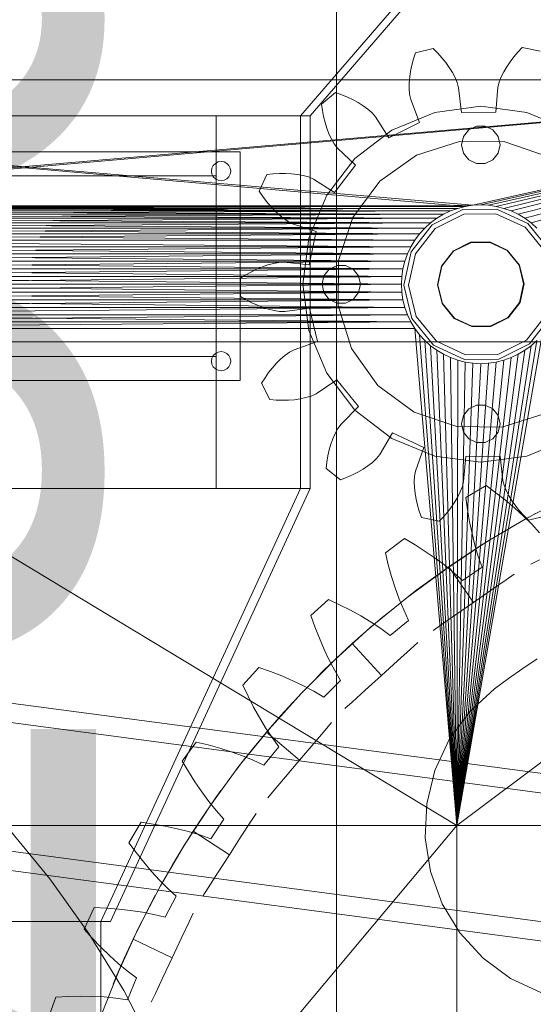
# Model space of a CAD drawing. Header units: millimetres. Extents: x -4738 to 65662, y -68080 to 6847.
# Tile 920 of 1056: x 24848 to 25062, y 1866 to 2275. Entities that reach past the tile are written whole.
import ezdxf

# ---------------------------------------------------------------- set-up
doc = ezdxf.new("R2010")
doc.units = ezdxf.units.MM
doc.layers.add('COTAS_P', color=1, linetype='Continuous', lineweight=0)
doc.layers.add('lateral_briquetadora', color=7, linetype='Continuous', lineweight=0)
doc.dimstyles.new('R19_100', dxfattribs={"dimtxt": 250, "dimasz": 150, "dimexe": 150, "dimexo": 80, "dimgap": 100, "dimtad": 1, "dimtih": 1, "dimtoh": 1, "dimdsep": 46, "dimcen": 0.09, "dimadec": 0, "dimazin": 0, "dimtfac": 1, "dimtdec": 4, "dimtofl": 0, "dimtmove": 0, "dimatfit": 3, "dimfxl": 1, "dimtolj": 1, "dimtzin": 0, "dimarcsym": 0})

# ---------------------------------------------------------------- blocks, each defined once
blk = doc.blocks.new('DIM_R30_6')
at = {"layer": 'COTAS_P'}
for p, q in [((24580.07, 3250), (24980.07, 3250)), ((24980.07, 3250), (24935.07, 3100)), ((24980.07, 0), (24980.07, 3250)), ((24980.07, 3250), (25025.07, 3100)), ((24980.07, 0), (24935.07, 150)), ((24980.07, 0), (25025.07, 150)), ((24580.07, 0), (24980.07, 0))]:
    blk.add_line(p, q, dxfattribs=at)
blk.add_text('3250 P', height=250, rotation=90, dxfattribs=at).set_placement((24880.07, 1625))
blk = doc.blocks.new('DIM_R30_7')
at = {"layer": 'COTAS_P'}
for p, q in [((24250.07, 2141), (24400.07, 2186)), ((26750.07, 2141), (26600.07, 2186)), ((24250.07, 1241), (24250.07, 2141)), ((24250.07, 2141), (26750.07, 2141)), ((24250.07, 2141), (24400.07, 2096)), ((26750.07, 2141), (26600.07, 2096)), ((26750.07, 1241), (26750.07, 2141))]:
    blk.add_line(p, q, dxfattribs=at)
blk.add_text('2500 P', height=250, dxfattribs=at).set_placement((25500.07, 2241))

msp = doc.modelspace()

# ---------------------------------------------------------------- linework, layer by layer
at = {"layer": 'lateral_briquetadora'}
for p, q in [((25047.067, 2330), (24965.067, 2235)), ((24969.067, 2235), (25051.067, 2330)), ((25012.078, 2258.637), (25012.884, 2261.185)), ((25012.884, 2261.185), (25020.286, 2262.974)), ((25020.286, 2262.974), (25022.167, 2261.076)), ((25022.167, 2261.076), (25023.91, 2259.13)), ((25053.807, 2259.513), (25055.499, 2261.503)), ((25055.499, 2261.503), (25057.33, 2263.449)), ((25057.33, 2263.449), (25064.776, 2261.85)), ((25010.902, 2253.61), (25011.417, 2256.11)), ((25011.417, 2256.11), (25012.078, 2258.637)), ((25023.91, 2259.13), (25025.51, 2257.142)), ((25025.51, 2257.142), (25026.958, 2255.114)), ((25050.862, 2255.42), (25052.258, 2257.484)), ((25052.258, 2257.484), (25053.807, 2259.513)), ((25010.54, 2251.144), (25010.902, 2253.61)), ((25026.958, 2255.114), (25028.244, 2253.05)), ((25028.244, 2253.05), (25029.351, 2250.953)), ((25048.576, 2251.199), (25049.629, 2253.324)), ((25049.629, 2253.324), (25050.862, 2255.42)), ((24430.067, 2250), (25036.833, 2197.791)), ((25270.067, 2250), (24430.067, 2250)), ((24430.067, 2250), (25033.63, 2197.316)), ((25270.067, 2250), (24663.302, 2197.791)), ((25270.067, 2250), (24666.505, 2197.316)), ((25010.312, 2246.349), (25010.339, 2248.721)), ((25010.339, 2248.721), (25010.54, 2251.144)), ((25029.351, 2250.953), (25030.249, 2248.823)), ((25030.249, 2248.823), (25030.846, 2246.655)), ((25270.067, 2250), (25036.833, 2197.791)), ((25270.067, 2250), (25040.067, 2197.95)), ((25270.067, 2250), (25043.302, 2197.791)), ((25270.067, 2250), (25046.505, 2197.316)), ((25047.193, 2246.864), (25047.734, 2249.047)), ((25047.734, 2249.047), (25048.576, 2251.199)), ((25270.067, 2250), (25049.647, 2196.529)), ((25270.067, 2250), (25052.696, 2195.438)), ((25270.067, 2250), (25055.624, 2194.054)), ((25270.067, 2250), (25058.401, 2192.389)), ((25270.067, 2250), (25061.002, 2190.46)), ((24973.821, 2239.86), (24979.714, 2244.684)), ((24979.714, 2244.684), (24982.232, 2243.789)), ((24982.232, 2243.789), (24984.647, 2242.793)), ((25010.486, 2244.045), (25010.312, 2246.349)), ((25010.946, 2241.844), (25010.486, 2244.045)), ((25030.846, 2246.655), (25032.006, 2236.372)), ((25046.296, 2236.555), (25047.193, 2246.864)), ((24974.201, 2237.215), (24973.821, 2239.86)), ((24984.647, 2242.793), (24986.951, 2241.695)), ((24986.951, 2241.695), (24989.136, 2240.497)), ((24989.136, 2240.497), (24991.19, 2239.195)), ((24991.19, 2239.195), (24993.098, 2237.786)), ((25014.611, 2232.166), (25010.946, 2241.844)), ((24965.067, 2235), (24735.067, 2235)), ((24770.067, 2235), (24930.067, 2235)), ((24930.067, 2235), (24965.067, 2235)), ((24930.067, 2235), (24930.067, 2080)), ((24930.067, 2210), (24930.067, 2235)), ((24969.067, 2235), (24965.067, 2235)), ((24965.067, 2080), (24965.067, 2235)), ((24969.067, 2080), (24969.067, 2235)), ((24974.701, 2234.651), (24974.201, 2237.215)), ((24993.098, 2237.786), (24994.83, 2236.257)), ((24994.83, 2236.257), (24996.309, 2234.562)), ((25003.067, 2229.036), (25020.915, 2236.429)), ((25020.915, 2236.429), (25040.067, 2238.95)), ((25032.006, 2236.372), (25046.296, 2236.555)), ((25040.067, 2238.95), (25059.22, 2236.429)), ((25059.22, 2236.429), (25077.067, 2229.036)), ((24975.322, 2232.176), (24974.701, 2234.651)), ((24976.066, 2229.797), (24975.322, 2232.176)), ((24996.309, 2234.562), (25001.816, 2225.801)), ((25001.816, 2225.801), (25014.611, 2232.166)), ((24976.936, 2227.526), (24976.066, 2229.797)), ((24977.941, 2225.378), (24976.936, 2227.526)), ((24987.742, 2217.276), (25003.067, 2229.036)), ((25035.08, 2229.205), (25032.86, 2226.421)), ((25038.287, 2230.75), (25035.08, 2229.205)), ((25041.848, 2230.75), (25038.287, 2230.75)), ((25045.055, 2229.205), (25041.848, 2230.75)), ((25047.275, 2226.421), (25045.055, 2229.205)), ((24979.098, 2223.377), (24977.941, 2225.378)), ((24980.467, 2221.594), (24979.098, 2223.377)), ((25013.344, 2218.67), (25031.252, 2224.299)), ((25031.252, 2224.299), (25050.024, 2224.118)), ((25032.86, 2226.421), (25032.067, 2222.95)), ((25032.067, 2222.95), (25032.86, 2219.479)), ((25048.067, 2222.95), (25047.275, 2226.421)), ((25047.275, 2219.479), (25048.067, 2222.95)), ((25050.024, 2224.118), (25067.82, 2218.146)), ((24760.067, 2220), (24940.067, 2220)), ((24940.067, 2125), (24940.067, 2220)), ((24987.968, 2214.465), (24980.467, 2221.594)), ((24998.051, 2207.783), (25013.344, 2218.67)), ((25032.86, 2219.479), (25035.08, 2216.696)), ((25045.055, 2216.696), (25047.275, 2219.479)), ((24928.831, 2214.351), (24929.716, 2215.236)), ((24929.716, 2215.236), (24930.831, 2215.804)), ((24930.831, 2215.804), (24932.067, 2216)), ((24932.067, 2216), (24933.304, 2215.804)), ((24933.304, 2215.804), (24934.419, 2215.236)), ((24934.419, 2215.236), (24935.304, 2214.351)), ((24975.982, 2201.95), (24987.742, 2217.276)), ((25035.08, 2216.696), (25038.287, 2215.151)), ((25038.287, 2215.151), (25041.848, 2215.151)), ((25041.848, 2215.151), (25045.055, 2216.696)), ((24928.067, 2212), (24928.263, 2213.236)), ((24928.263, 2210.764), (24928.067, 2212)), ((24928.263, 2213.236), (24928.831, 2214.351)), ((24928.831, 2209.649), (24928.263, 2210.764)), ((24935.304, 2214.351), (24935.872, 2213.236)), ((24935.872, 2210.764), (24935.304, 2209.649)), ((24935.872, 2213.236), (24936.067, 2212)), ((24936.067, 2212), (24935.872, 2210.764)), ((24947.88, 2203.698), (24951.096, 2210.602)), ((24951.096, 2210.602), (24953.753, 2210.888)), ((24953.753, 2210.888), (24956.361, 2211.038)), ((24956.361, 2211.038), (24958.913, 2211.049)), ((24958.913, 2211.049), (24961.401, 2210.917)), ((24961.401, 2210.917), (24963.817, 2210.636)), ((24963.817, 2210.636), (24966.147, 2210.194)), ((24979.202, 2203.178), (24987.968, 2214.465)), ((24770.067, 2210), (24930.067, 2210)), ((24929.716, 2208.764), (24928.831, 2209.649)), ((24930.831, 2208.196), (24929.716, 2208.764)), ((24932.067, 2208), (24930.831, 2208.196)), ((24933.304, 2208.196), (24932.067, 2208)), ((24934.419, 2208.764), (24933.304, 2208.196)), ((24935.304, 2209.649), (24934.419, 2208.764)), ((24966.147, 2210.194), (24968.372, 2209.568)), ((24968.372, 2209.568), (24970.439, 2208.682)), ((24970.439, 2208.682), (24979.202, 2203.178)), ((24986.872, 2192.703), (24998.051, 2207.783)), ((24949.37, 2201.48), (24947.88, 2203.698)), ((24950.933, 2199.387), (24949.37, 2201.48)), ((24952.566, 2197.426), (24950.933, 2199.387)), ((24968.589, 2184.103), (24975.982, 2201.95)), ((24663.302, 2197.791), (25033.63, 2197.316)), ((25036.833, 2197.791), (24666.505, 2197.316)), ((25030.488, 2196.529), (24666.505, 2197.316)), ((25033.63, 2197.316), (24666.505, 2197.316)), ((24669.647, 2196.529), (25033.63, 2197.316)), ((25027.439, 2195.438), (24669.647, 2196.529)), ((25030.488, 2196.529), (24669.647, 2196.529)), ((24672.696, 2195.438), (25030.488, 2196.529)), ((24672.696, 2195.438), (25024.511, 2194.054)), ((25027.439, 2195.438), (24672.696, 2195.438)), ((25027.439, 2195.438), (24675.624, 2194.054)), ((25021.734, 2192.389), (24675.624, 2194.054)), ((25024.511, 2194.054), (24675.624, 2194.054)), ((24678.401, 2192.389), (25024.511, 2194.054)), ((24954.268, 2195.606), (24952.566, 2197.426)), ((24956.037, 2193.938), (24954.268, 2195.606)), ((25019.797, 2189.711), (25032.548, 2196.054)), ((25033.018, 2194.11), (25021.064, 2188.164)), ((25021.734, 2192.389), (25024.511, 2194.054)), ((25024.511, 2194.054), (25027.439, 2195.438)), ((25027.439, 2195.438), (25030.488, 2196.529)), ((25030.488, 2196.529), (25033.63, 2197.316)), ((25032.548, 2196.054), (25046.788, 2196.237)), ((25046.368, 2194.281), (25033.018, 2194.11)), ((25033.63, 2197.316), (25036.833, 2197.791)), ((25036.833, 2197.791), (25040.067, 2197.95)), ((25040.067, 2197.95), (25043.302, 2197.791)), ((25043.302, 2197.791), (25046.505, 2197.316)), ((25058.47, 2188.643), (25046.368, 2194.281)), ((25046.505, 2197.316), (25049.647, 2196.529)), ((25046.788, 2196.237), (25059.697, 2190.222)), ((25049.647, 2196.529), (25052.696, 2195.438)), ((25052.696, 2195.438), (25055.624, 2194.054)), ((25055.624, 2194.054), (25058.401, 2192.389)), ((25021.734, 2192.389), (24678.401, 2192.389)), ((24678.401, 2192.389), (25019.133, 2190.46)), ((25021.734, 2192.389), (24681.002, 2190.46)), ((25016.733, 2188.285), (24681.002, 2190.46)), ((25019.133, 2190.46), (24681.002, 2190.46)), ((25019.133, 2190.46), (24683.402, 2188.285)), ((24957.875, 2192.438), (24956.037, 2193.938)), ((24959.785, 2191.137), (24957.875, 2192.438)), ((24961.793, 2190.125), (24959.785, 2191.137)), ((24971.644, 2186.956), (24961.793, 2190.125)), ((24980.899, 2174.906), (24986.872, 2192.703)), ((25016.733, 2188.285), (25019.133, 2190.46)), ((25019.133, 2190.46), (25021.734, 2192.389)), ((25058.401, 2192.389), (25061.002, 2190.46)), ((25059.697, 2190.222), (25068.718, 2179.203)), ((25061.002, 2190.46), (25063.402, 2188.285)), ((24683.402, 2188.285), (25014.558, 2185.885)), ((25016.733, 2188.285), (24683.402, 2188.285)), ((25016.733, 2188.285), (24685.577, 2185.885)), ((24685.577, 2185.885), (25012.629, 2183.284)), ((25014.558, 2185.885), (24685.577, 2185.885)), ((24687.506, 2183.284), (25014.558, 2185.885)), ((24968.643, 2172.984), (24971.644, 2186.956)), ((25011.061, 2178.464), (25019.797, 2189.711)), ((25012.629, 2183.284), (25014.558, 2185.885)), ((25021.064, 2188.164), (25012.874, 2177.619)), ((25014.558, 2185.885), (25016.733, 2188.285)), ((25066.928, 2178.312), (25058.47, 2188.643)), ((24687.506, 2183.284), (25010.964, 2180.506)), ((25012.629, 2183.284), (24687.506, 2183.284)), ((24966.067, 2164.95), (24968.589, 2184.103)), ((25010.964, 2180.506), (25012.629, 2183.284)), ((25028.665, 2178.878), (25035.838, 2182.446)), ((25028.792, 2178.724), (25035.885, 2182.252)), ((25035.838, 2182.446), (25043.848, 2182.549)), ((25035.885, 2182.252), (25043.806, 2182.353)), ((25043.806, 2182.353), (25050.986, 2179.008)), ((25043.848, 2182.549), (25051.109, 2179.166)), ((24689.171, 2180.506), (25009.579, 2177.579)), ((25010.964, 2180.506), (24689.171, 2180.506)), ((25010.964, 2180.506), (24690.556, 2177.579)), ((25008.07, 2164.54), (25011.061, 2178.464)), ((25009.579, 2177.579), (25010.964, 2180.506)), ((25023.751, 2172.552), (25028.665, 2178.878)), ((25023.933, 2172.467), (25028.792, 2178.724)), ((25350.067, 2180), (25030.067, 1940)), ((25050.986, 2179.008), (25056.004, 2172.878)), ((25051.109, 2179.166), (25056.184, 2172.967)), ((24690.556, 2177.579), (25008.488, 2174.53)), ((25009.579, 2177.579), (24690.556, 2177.579)), ((24691.647, 2174.53), (25009.579, 2177.579)), ((25008.488, 2174.53), (24691.647, 2174.53)), ((24691.647, 2174.53), (25007.702, 2171.388)), ((25008.488, 2174.53), (24692.433, 2171.388)), ((24951.546, 2173.027), (24953.837, 2173.64)), ((24953.837, 2173.64), (24956.113, 2174.041)), ((24956.113, 2174.041), (24958.36, 2174.14)), ((24958.36, 2174.14), (24968.643, 2172.984)), ((24980.719, 2156.135), (24980.899, 2174.906)), ((25007.702, 2171.388), (25008.488, 2174.53)), ((25008.488, 2174.53), (25009.579, 2177.579)), ((25012.874, 2177.619), (25010.07, 2164.566)), ((24692.433, 2171.388), (25007.226, 2168.185)), ((25007.702, 2171.388), (24692.433, 2171.388)), ((24692.909, 2168.185), (25007.702, 2171.388)), ((24942.369, 2168.888), (24944.654, 2170.155)), ((24944.654, 2170.155), (24946.948, 2171.272)), ((24946.948, 2171.272), (24949.247, 2172.233)), ((24949.247, 2172.233), (24951.546, 2173.027)), ((24974.86, 2168.421), (24977.08, 2171.205)), ((24977.08, 2171.205), (24980.287, 2172.75)), ((24980.287, 2172.75), (24983.848, 2172.75)), ((24983.848, 2172.75), (24987.055, 2171.205)), ((24987.055, 2171.205), (24989.275, 2168.421)), ((25007.226, 2168.185), (25007.702, 2171.388)), ((25022.069, 2164.72), (25023.751, 2172.552)), ((25022.269, 2164.722), (25023.933, 2172.467)), ((25056.004, 2172.878), (25057.866, 2165.178)), ((25056.184, 2172.967), (25058.066, 2165.181)), ((24692.909, 2168.185), (25007.067, 2164.95)), ((25007.226, 2168.185), (24692.909, 2168.185)), ((24693.067, 2164.95), (25007.226, 2168.185)), ((24940.099, 2167.477), (24942.369, 2168.888)), ((24940.197, 2159.862), (24940.099, 2167.477)), ((24974.067, 2164.95), (24974.86, 2168.421)), ((24989.275, 2168.421), (24990.067, 2164.95)), ((25007.067, 2164.95), (25007.226, 2168.185)), ((25007.226, 2161.716), (24692.433, 2158.512)), ((25007.067, 2164.95), (24692.909, 2161.716)), ((25007.226, 2161.716), (24692.909, 2161.716)), ((24692.909, 2161.716), (25007.702, 2158.512)), ((24693.067, 2164.95), (25007.226, 2161.716)), ((25007.067, 2164.95), (24693.067, 2164.95)), ((24968.589, 2145.798), (24966.067, 2164.95)), ((24974.86, 2161.479), (24974.067, 2164.95)), ((24977.08, 2158.696), (24974.86, 2161.479)), ((24989.275, 2161.479), (24987.055, 2158.696)), ((24990.067, 2164.95), (24989.275, 2161.479)), ((25007.226, 2161.716), (25007.067, 2164.95)), ((25007.226, 2161.716), (25007.702, 2158.512)), ((25011.417, 2150.698), (25008.07, 2164.54)), ((25010.07, 2164.566), (25013.207, 2151.589)), ((25023.951, 2156.933), (25022.069, 2164.72)), ((25024.131, 2157.022), (25022.269, 2164.722)), ((25057.866, 2165.178), (25056.202, 2157.433)), ((25058.066, 2165.181), (25056.384, 2157.349)), ((25007.702, 2158.512), (24691.647, 2155.371)), ((24692.433, 2158.512), (25008.488, 2155.371)), ((25007.702, 2158.512), (24692.433, 2158.512)), ((24942.502, 2158.51), (24940.197, 2159.862)), ((24944.818, 2157.303), (24942.502, 2158.51)), ((24947.141, 2156.245), (24944.818, 2157.303)), ((24980.287, 2157.151), (24977.08, 2158.696)), ((24987.055, 2158.696), (24983.848, 2157.151)), ((25008.488, 2155.371), (25007.702, 2158.512)), ((25056.202, 2157.433), (25051.343, 2151.177)), ((25056.384, 2157.349), (25051.47, 2151.022)), ((25008.488, 2155.371), (24690.556, 2152.322)), ((25008.488, 2155.371), (24691.647, 2155.371)), ((24949.464, 2155.343), (24947.141, 2156.245)), ((24951.782, 2154.608), (24949.464, 2155.343)), ((24954.088, 2154.054), (24951.782, 2154.608)), ((24956.374, 2153.711), (24954.088, 2154.054)), ((24958.622, 2153.669), (24956.374, 2153.711)), ((24968.872, 2155.089), (24958.622, 2153.669)), ((24972.23, 2141.198), (24968.872, 2155.089)), ((24983.848, 2157.151), (24980.287, 2157.151)), ((24986.347, 2138.227), (24980.719, 2156.135)), ((25009.579, 2152.322), (25008.488, 2155.371)), ((25029.026, 2150.735), (25023.951, 2156.933)), ((25029.149, 2150.893), (25024.131, 2157.022)), ((25010.964, 2149.394), (24687.506, 2146.616)), ((25009.579, 2152.322), (24689.171, 2149.394)), ((24689.171, 2149.394), (25010.964, 2149.394)), ((24690.556, 2152.322), (25009.579, 2152.322)), ((24690.556, 2152.322), (25010.964, 2149.394)), ((25010.964, 2149.394), (25009.579, 2152.322)), ((25012.629, 2146.616), (25010.964, 2149.394)), ((25020.438, 2139.678), (25011.417, 2150.698)), ((25021.665, 2141.258), (25013.207, 2151.589)), ((25036.287, 2147.352), (25029.026, 2150.735)), ((25036.329, 2147.547), (25029.149, 2150.893)), ((25051.343, 2151.177), (25044.25, 2147.649)), ((25051.47, 2151.022), (25044.297, 2147.454)), ((25067.261, 2152.281), (25059.071, 2141.737)), ((25069.074, 2151.437), (25060.338, 2140.189)), ((24687.506, 2146.616), (25012.629, 2146.616)), ((24687.506, 2146.616), (25030.067, 1940)), ((24975.982, 2127.95), (24968.589, 2145.798)), ((25014.558, 2144.015), (25012.629, 2146.616)), ((25012.629, 2146.616), (25030.067, 1940)), ((25044.297, 2147.454), (25036.287, 2147.352)), ((25044.25, 2147.649), (25036.329, 2147.547)), ((24962.464, 2137.779), (24972.23, 2141.198)), ((25014.558, 2144.015), (25016.733, 2141.616)), ((25014.558, 2144.015), (25030.067, 1940)), ((25019.133, 2139.441), (25016.733, 2141.616)), ((25016.733, 2141.616), (25030.067, 1940)), ((25033.767, 2135.619), (25021.665, 2141.258)), ((25030.067, 1940), (25065.577, 2144.015)), ((25063.402, 2141.616), (25030.067, 1940)), ((25059.071, 2141.737), (25047.117, 2135.79)), ((25063.402, 2141.616), (25061.002, 2139.441)), ((24929.716, 2136.236), (24930.831, 2136.804)), ((24930.831, 2136.804), (24932.067, 2137)), ((24932.067, 2137), (24933.304, 2136.804)), ((24933.304, 2136.804), (24934.419, 2136.236)), ((24960.483, 2136.715), (24962.464, 2137.779)), ((24997.235, 2122.934), (24986.347, 2138.227)), ((25021.734, 2137.512), (25019.133, 2139.441)), ((25019.133, 2139.441), (25030.067, 1940)), ((25033.347, 2133.664), (25020.438, 2139.678)), ((25024.511, 2135.847), (25021.734, 2137.512)), ((25021.734, 2137.512), (25030.067, 1940)), ((25061.002, 2139.441), (25030.067, 1940)), ((25058.401, 2137.512), (25030.067, 1940)), ((25060.338, 2140.189), (25047.587, 2133.846)), ((25058.401, 2137.512), (25055.624, 2135.847)), ((25061.002, 2139.441), (25058.401, 2137.512)), ((24770.067, 2135), (24930.067, 2135)), ((24928.067, 2133), (24928.263, 2134.236)), ((24928.263, 2131.764), (24928.067, 2133)), ((24928.263, 2134.236), (24928.831, 2135.351)), ((24928.831, 2135.351), (24929.716, 2136.236)), ((24930.067, 2080), (24930.067, 2135)), ((24934.419, 2136.236), (24935.304, 2135.351)), ((24935.304, 2135.351), (24935.872, 2134.236)), ((24935.872, 2134.236), (24936.067, 2133)), ((24936.067, 2133), (24935.872, 2131.764)), ((24955.082, 2132.106), (24956.808, 2133.819)), ((24956.808, 2133.819), (24958.606, 2135.366)), ((24958.606, 2135.366), (24960.483, 2136.715)), ((25027.439, 2134.462), (25024.511, 2135.847)), ((25024.511, 2135.847), (25030.067, 1940)), ((25030.488, 2133.371), (25027.439, 2134.462)), ((25027.439, 2134.462), (25030.067, 1940)), ((25055.624, 2135.847), (25030.067, 1940)), ((25052.696, 2134.462), (25030.067, 1940)), ((25049.647, 2133.371), (25030.067, 1940)), ((25030.488, 2133.371), (25030.067, 1940)), ((25033.63, 2132.584), (25030.488, 2133.371)), ((25047.587, 2133.846), (25033.347, 2133.664)), ((25047.117, 2135.79), (25033.767, 2135.619)), ((25049.647, 2133.371), (25046.505, 2132.584)), ((25052.696, 2134.462), (25049.647, 2133.371)), ((25055.624, 2135.847), (25052.696, 2134.462)), ((24928.831, 2130.649), (24928.263, 2131.764)), ((24929.716, 2129.764), (24928.831, 2130.649)), ((24930.831, 2129.196), (24929.716, 2129.764)), ((24932.067, 2129), (24930.831, 2129.196)), ((24933.304, 2129.196), (24932.067, 2129)), ((24934.419, 2129.764), (24933.304, 2129.196)), ((24935.304, 2130.649), (24934.419, 2129.764)), ((24935.872, 2131.764), (24935.304, 2130.649)), ((24951.844, 2128.241), (24953.427, 2130.243)), ((24953.427, 2130.243), (24955.082, 2132.106)), ((25046.505, 2132.584), (25030.067, 1940)), ((25033.63, 2132.584), (25030.067, 1940)), ((25043.302, 2132.109), (25030.067, 1940)), ((25036.833, 2132.109), (25030.067, 1940)), ((25040.067, 2131.95), (25030.067, 1940)), ((25036.833, 2132.109), (25033.63, 2132.584)), ((25040.067, 2131.95), (25036.833, 2132.109)), ((25043.302, 2132.109), (25040.067, 2131.95)), ((25046.505, 2132.584), (25043.302, 2132.109)), ((24760.067, 2125), (24940.067, 2125)), ((24948.903, 2123.853), (24950.336, 2126.108)), ((24950.336, 2126.108), (24951.844, 2128.241)), ((24980.201, 2125.175), (24971.582, 2119.449)), ((24987.742, 2112.624), (24975.982, 2127.95)), ((24989.254, 2114.117), (24980.201, 2125.175)), ((24952.295, 2117.034), (24948.903, 2123.853)), ((25012.315, 2111.755), (24997.235, 2122.934)), ((24954.958, 2116.816), (24952.295, 2117.034)), ((24957.569, 2116.733), (24954.958, 2116.816)), ((24960.121, 2116.787), (24957.569, 2116.733)), ((24962.605, 2116.983), (24960.121, 2116.787)), ((24965.012, 2117.326), (24962.605, 2116.983)), ((24967.33, 2117.828), (24965.012, 2117.326)), ((24969.538, 2118.51), (24967.33, 2117.828)), ((24971.582, 2119.449), (24969.538, 2118.51)), ((24981.938, 2106.798), (24989.254, 2114.117)), ((25003.067, 2100.864), (24987.742, 2112.624)), ((25035.08, 2113.205), (25032.86, 2110.421)), ((25038.287, 2114.75), (25035.08, 2113.205)), ((25041.848, 2114.75), (25038.287, 2114.75)), ((25045.055, 2113.205), (25041.848, 2114.75)), ((25047.275, 2110.421), (25045.055, 2113.205)), ((25030.111, 2105.782), (25012.315, 2111.755)), ((25032.86, 2110.421), (25032.067, 2106.95)), ((25048.067, 2106.95), (25047.275, 2110.421)), ((25066.791, 2111.23), (25048.883, 2105.601)), ((24979.51, 2102.951), (24980.615, 2104.98)), ((24980.615, 2104.98), (24981.938, 2106.798)), ((25048.883, 2105.601), (25030.111, 2105.782)), ((25032.067, 2106.95), (25032.86, 2103.479)), ((25047.275, 2103.479), (25048.067, 2106.95)), ((24977.748, 2098.485), (24978.56, 2100.777)), ((24978.56, 2100.777), (24979.51, 2102.951)), ((25003.388, 2103.139), (24998.107, 2094.24)), ((25020.915, 2093.472), (25003.067, 2100.864)), ((25016.342, 2097.104), (25003.388, 2103.139)), ((25032.86, 2103.479), (25035.08, 2100.696)), ((25035.08, 2100.696), (25038.287, 2099.151)), ((25041.848, 2099.151), (25045.055, 2100.696)), ((25045.055, 2100.696), (25047.275, 2103.479)), ((25077.067, 2100.864), (25059.22, 2093.472)), ((24976.509, 2093.598), (24977.066, 2096.088)), ((24977.066, 2096.088), (24977.748, 2098.485)), ((25012.926, 2087.336), (25016.342, 2097.104)), ((25038.287, 2099.151), (25041.848, 2099.151)), ((24976.075, 2091.022), (24976.509, 2093.598)), ((24996.673, 2092.508), (24994.979, 2090.935)), ((24998.107, 2094.24), (24996.673, 2092.508)), ((25040.067, 2090.95), (25020.915, 2093.472)), ((25033.839, 2093.346), (25032.942, 2083.037)), ((25048.129, 2093.529), (25033.839, 2093.346)), ((25059.22, 2093.472), (25040.067, 2090.95)), ((25049.289, 2083.246), (25048.129, 2093.529)), ((24975.763, 2088.368), (24976.075, 2091.022)), ((24981.777, 2083.696), (24975.763, 2088.368)), ((24991.088, 2088.124), (24988.935, 2086.869)), ((24993.109, 2089.477), (24991.088, 2088.124)), ((24994.979, 2090.935), (24993.109, 2089.477)), ((24984.271, 2084.655), (24981.777, 2083.696)), ((24986.66, 2085.713), (24984.271, 2084.655)), ((24988.935, 2086.869), (24986.66, 2085.713)), ((25012.407, 2082.815), (25012.523, 2085.124)), ((25012.523, 2085.124), (25012.926, 2087.336)), ((24965.067, 2080), (24735.067, 2080)), ((24770.067, 2080), (24930.067, 2080)), ((24965.067, 2080), (24882.067, 1900)), ((24886.067, 1900), (24969.067, 2080)), ((24930.067, 2080), (24965.067, 2080)), ((24969.067, 2080), (24965.067, 2080)), ((25012.495, 2080.445), (25012.407, 2082.815)), ((25012.758, 2078.028), (25012.495, 2080.445)), ((25032.401, 2080.854), (25031.559, 2078.702)), ((25032.942, 2083.037), (25032.401, 2080.854)), ((25033.786, 2076.253), (25042.244, 2081.323)), ((25042.244, 2081.323), (25046.366, 2078.294)), ((25049.886, 2081.078), (25049.289, 2083.246)), ((25050.784, 2078.948), (25049.886, 2081.078)), ((25013.183, 2075.572), (25012.758, 2078.028)), ((25013.762, 2073.087), (25013.183, 2075.572)), ((25030.505, 2076.577), (25029.273, 2074.48)), ((25031.559, 2078.702), (25030.505, 2076.577)), ((25034.514, 2071.19), (25033.786, 2076.253)), ((25046.366, 2078.294), (25050.343, 2075.171)), ((25051.891, 2076.851), (25050.784, 2078.948)), ((25053.177, 2074.787), (25051.891, 2076.851)), ((25059.165, 2067.661), (25076.765, 2076.89)), ((25014.488, 2070.578), (25013.762, 2073.087)), ((25027.877, 2072.416), (25026.328, 2070.387)), ((25029.273, 2074.48), (25027.877, 2072.416)), ((25050.343, 2075.171), (25054.164, 2071.95)), ((25054.625, 2072.759), (25053.177, 2074.787)), ((25054.164, 2071.95), (25057.818, 2068.627)), ((25056.225, 2070.77), (25054.625, 2072.759)), ((25015.359, 2068.051), (25014.488, 2070.578)), ((25022.805, 2066.452), (25015.359, 2068.051)), ((25024.636, 2068.398), (25022.805, 2066.452)), ((25026.328, 2070.387), (25024.636, 2068.398)), ((25035.394, 2066.211), (25034.514, 2071.19)), ((25042.055, 2057.552), (25059.165, 2067.661)), ((25057.968, 2068.825), (25056.225, 2070.77)), ((25062.79, 2069.655), (25056.4, 2066.105)), ((25057.818, 2068.627), (25061.288, 2065.194)), ((25059.849, 2066.926), (25057.968, 2068.825)), ((25067.251, 2068.716), (25059.849, 2066.926)), ((25036.433, 2061.322), (25035.394, 2066.211)), ((25056.4, 2066.105), (25052.88, 2064.083)), ((25061.288, 2065.194), (25064.546, 2061.639)), ((25000.399, 2053.362), (25008.319, 2059.237)), ((25008.319, 2059.237), (25012.718, 2056.627)), ((25037.642, 2056.533), (25036.433, 2061.322)), ((25012.718, 2056.627), (25016.982, 2053.908)), ((25025.478, 2046.589), (25042.055, 2057.552)), ((25034.391, 2052.634), (25040.534, 2056.596)), ((25039.034, 2051.855), (25037.642, 2056.533)), ((25040.534, 2056.596), (25043.977, 2058.746)), ((25001.619, 2048.395), (25000.399, 2053.362)), ((25016.982, 2053.908), (25021.1, 2051.077)), ((25021.1, 2051.077), (25025.062, 2048.128)), ((25026.838, 2047.535), (25034.391, 2052.634)), ((25040.632, 2047.306), (25039.034, 2051.855)), ((25002.983, 2043.526), (25001.619, 2048.395)), ((25026.838, 2047.535), (25019.405, 2042.262)), ((25025.062, 2048.128), (25028.852, 2045.052)), ((25037.082, 2032.734), (25026.838, 2047.535)), ((25032.443, 2041.834), (25040.632, 2047.306)), ((25064.467, 2050.4), (25060.86, 2048.547)), ((25004.496, 2038.763), (25002.983, 2043.526)), ((25009.478, 2034.801), (25025.478, 2046.589)), ((25028.852, 2045.052), (25032.443, 2041.834)), ((25050.582, 2042.078), (25053.916, 2044.385)), ((25006.169, 2034.116), (25004.496, 2038.763)), ((25019.405, 2042.262), (25013.533, 2037.908)), ((25044.574, 2037.919), (25050.582, 2042.078)), ((26245.072, 1804.947), (24498.76, 2036.782)), ((24994.096, 2022.218), (25009.478, 2034.801)), ((25013.533, 2037.908), (25010.308, 2035.444)), ((25037.082, 2032.734), (25044.574, 2037.919)), ((24969.416, 2027.309), (24976.723, 2033.932)), ((24976.723, 2033.932), (24981.356, 2031.766)), ((24981.356, 2031.766), (24985.865, 2029.478)), ((25008.012, 2029.596), (25006.169, 2034.116)), ((25037.082, 2032.734), (25029.59, 2027.548)), ((26244.019, 1797.017), (24497.707, 2028.852)), ((24971.117, 2022.486), (24969.416, 2027.309)), ((24985.865, 2029.478), (24990.242, 2027.065)), ((24990.242, 2027.065), (24994.474, 2024.518)), ((24993.471, 2021.679), (24999.045, 2026.409)), ((24999.045, 2026.409), (25002.177, 2028.991)), ((25010.049, 2025.226), (25008.012, 2029.596)), ((25029.59, 2027.548), (25023.581, 2023.39)), ((24972.952, 2017.774), (24971.117, 2022.486)), ((24979.37, 2008.872), (24994.096, 2022.218)), ((24994.474, 2024.518), (24998.546, 2021.828)), ((25002.436, 2018.977), (25010.049, 2025.226)), ((25023.581, 2023.39), (25020.247, 2021.082)), ((24986.648, 2015.638), (24993.471, 2021.679)), ((24998.546, 2021.828), (25002.436, 2018.977)), ((24974.925, 2013.182), (24972.952, 2017.774)), ((24986.648, 2015.638), (24979.968, 2009.44)), ((24998.737, 2002.301), (24986.648, 2015.638)), ((25010.902, 2013.327), (25013.906, 2016.05)), ((24977.044, 2008.721), (24974.925, 2013.182)), ((25005.488, 2008.42), (25010.902, 2013.327)), ((24965.34, 1994.797), (24979.37, 2008.872)), ((24979.968, 2009.44), (24974.714, 2004.358)), ((24979.322, 2004.404), (24977.044, 2008.721)), ((24998.737, 2002.301), (25005.488, 2008.42)), ((25057.525, 2005.227), (25063.523, 2009.255)), ((24941.136, 1998.345), (24947.758, 2005.652)), ((24947.758, 2005.652), (24952.582, 2003.95)), ((24952.582, 2003.95), (24957.294, 2002.116)), ((24957.294, 2002.116), (24961.885, 2000.143)), ((24974.714, 2004.358), (24971.838, 2001.493)), ((24981.778, 2000.254), (24979.322, 2004.404)), ((24998.737, 2002.301), (24991.985, 1996.182)), ((25051.614, 2001.073), (25057.525, 2005.227)), ((24943.302, 1993.711), (24941.136, 1998.345)), ((24961.885, 2000.143), (24966.347, 1998.023)), ((24966.347, 1998.023), (24970.663, 1995.745)), ((24974.813, 1993.29), (24981.778, 2000.254)), ((25045.793, 1996.794), (25051.614, 2001.073)), ((24945.589, 1989.202), (24943.302, 1993.711)), ((24952.04, 1980.029), (24965.34, 1994.797)), ((24961.85, 1991.066), (24964.619, 1994.034)), ((24970.663, 1995.745), (24974.813, 1993.29)), ((24991.985, 1996.182), (24986.571, 1991.275)), ((25035.323, 1987.182), (25045.793, 1996.794)), ((24956.942, 1985.649), (24961.85, 1991.066)), ((24986.571, 1991.275), (24983.567, 1988.552)), ((24948.003, 1984.826), (24945.589, 1989.202)), ((24950.966, 1978.769), (24956.942, 1985.649)), ((25026.93, 1975.713), (25035.323, 1987.182)), ((24950.55, 1980.594), (24948.003, 1984.826)), ((24975.314, 1979.643), (24977.937, 1982.735)), ((24939.506, 1964.607), (24952.04, 1980.029)), ((24950.966, 1978.769), (24945.152, 1971.752)), ((24953.24, 1976.521), (24950.55, 1980.594)), ((24964.692, 1967.123), (24950.966, 1978.769)), ((24970.586, 1974.071), (24975.314, 1979.643)), ((26237.044, 1744.478), (24490.733, 1976.313)), ((24915.831, 1966.748), (24921.705, 1974.669)), ((24921.705, 1974.669), (24926.672, 1973.448)), ((24926.672, 1973.448), (24931.541, 1972.085)), ((24956.09, 1972.632), (24953.24, 1976.521)), ((24964.692, 1967.123), (24970.586, 1974.071)), ((25020.935, 1962.827), (25026.93, 1975.713)), ((24931.541, 1972.085), (24936.304, 1970.571)), ((24936.304, 1970.571), (24940.952, 1968.899)), ((24945.152, 1971.752), (24940.606, 1966.027)), ((24940.952, 1968.899), (24945.471, 1967.055)), ((24949.842, 1965.018), (24956.09, 1972.632)), ((26235.991, 1736.548), (24489.68, 1968.382)), ((24918.441, 1962.349), (24915.831, 1966.748)), ((24940.606, 1966.027), (24938.129, 1962.811)), ((24945.471, 1967.055), (24949.842, 1965.018)), ((24964.692, 1967.123), (24958.797, 1960.176)), ((24921.159, 1958.086), (24918.441, 1962.349)), ((24927.769, 1948.57), (24939.506, 1964.607)), ((25017.57, 1949.018), (25020.935, 1962.827)), ((24923.99, 1953.967), (24921.159, 1958.086)), ((24958.797, 1960.176), (24954.07, 1954.604)), ((24926.939, 1950.005), (24923.99, 1953.967)), ((24929.587, 1951.169), (24931.945, 1954.474)), ((24954.07, 1954.604), (24951.446, 1951.512)), ((24916.859, 1931.959), (24927.769, 1948.57)), ((24925.429, 1945.158), (24929.587, 1951.169)), ((24930.016, 1946.216), (24926.939, 1950.005)), ((25016.963, 1934.819), (25017.57, 1949.018)), ((24920.402, 1937.557), (24925.429, 1945.158)), ((24933.234, 1942.624), (24930.016, 1946.216)), ((24944.427, 1941.602), (24946.624, 1945.01)), ((24893.745, 1932.823), (24898.815, 1941.281)), ((24898.815, 1941.281), (24903.877, 1940.554)), ((24903.877, 1940.554), (24908.856, 1939.674)), ((24927.762, 1934.435), (24933.234, 1942.624)), ((24940.467, 1935.461), (24944.427, 1941.602)), ((25030.067, 1940), (24670.067, 1940)), ((25030.067, 1940), (24670.067, 1510)), ((24842.944, 1939.592), (24860.858, 1917.784)), ((24908.856, 1939.674), (24913.745, 1938.634)), ((24913.745, 1938.634), (24918.534, 1937.426)), ((24920.402, 1937.557), (24915.553, 1929.841)), ((24918.534, 1937.426), (24923.212, 1936.034)), ((24935.53, 1927.803), (24920.402, 1937.557)), ((25030.067, 1510), (25030.067, 1940)), ((25030.067, 1940), (25470.067, 1940)), ((24896.773, 1928.701), (24893.745, 1932.823)), ((24923.212, 1936.034), (24927.762, 1934.435)), ((24935.53, 1927.803), (24940.467, 1935.461)), ((25019.138, 1920.774), (25016.963, 1934.819)), ((24899.896, 1924.725), (24896.773, 1928.701)), ((24906.804, 1914.816), (24916.859, 1931.959)), ((24915.553, 1929.841), (24911.794, 1923.572)), ((24903.117, 1920.903), (24899.896, 1924.725)), ((24935.53, 1927.803), (24930.592, 1920.145)), ((24906.441, 1917.249), (24903.117, 1920.903)), ((24911.794, 1923.572), (24909.757, 1920.06)), ((24930.592, 1920.145), (24926.633, 1914.004)), ((25024.011, 1907.423), (25019.138, 1920.774)), ((24860.858, 1917.784), (24877.099, 1895)), ((24909.874, 1913.78), (24906.441, 1917.249)), ((24897.631, 1897.187), (24906.804, 1914.816)), ((24913.428, 1910.521), (24909.874, 1913.78)), ((24926.633, 1914.004), (24924.435, 1910.596)), ((24902.808, 1907.404), (24904.714, 1910.988)), ((24908.785, 1901.835), (24913.428, 1910.521)), ((24875.09, 1896.897), (24879.307, 1905.811)), ((24879.307, 1905.811), (24884.416, 1905.583)), ((24884.416, 1905.583), (24889.458, 1905.196)), ((24889.458, 1905.196), (24894.425, 1904.64)), ((24894.425, 1904.64), (24899.309, 1903.907)), ((24899.309, 1903.907), (24904.101, 1902.98)), ((24899.469, 1900.901), (24902.808, 1907.404)), ((24918.769, 1899.855), (24920.503, 1903.52)), ((25031.395, 1895.279), (25024.011, 1907.423)), ((24882.067, 1900), (24818.067, 1900)), ((24886.067, 1900), (24882.067, 1900)), ((24882.067, 1725), (24882.067, 1900)), ((24895.478, 1892.708), (24899.469, 1900.901)), ((24904.101, 1902.98), (24908.785, 1901.835)), ((24915.645, 1893.249), (24918.769, 1899.855)), ((24878.508, 1893.091), (24875.09, 1896.897)), ((24889.362, 1879.115), (24897.631, 1897.187)), ((25041.007, 1884.809), (25031.395, 1895.279)), ((24877.099, 1895), (24891.598, 1871.338)), ((24882.006, 1889.44), (24878.508, 1893.091)), ((24895.478, 1892.708), (24891.677, 1884.426)), ((24911.749, 1885.012), (24895.478, 1892.708)), ((24911.749, 1885.012), (24915.645, 1893.249)), ((24885.586, 1885.953), (24882.006, 1889.44)), ((24889.252, 1882.642), (24885.586, 1885.953)), ((24891.677, 1884.426), (24888.769, 1877.72)), ((24911.749, 1885.012), (24907.854, 1876.776)), ((25052.476, 1876.416), (25041.007, 1884.809)), ((24882.019, 1860.648), (24889.362, 1879.115)), ((24893.008, 1879.526), (24889.252, 1882.642)), ((24896.865, 1876.632), (24893.008, 1879.526)), ((24888.769, 1877.72), (24887.208, 1873.972)), ((24893.096, 1867.532), (24896.865, 1876.632)), ((24907.854, 1876.776), (24904.73, 1870.17)), ((25065.363, 1870.421), (25052.476, 1876.416)), ((24891.598, 1871.338), (24904.291, 1846.9)), ((24860.047, 1859.315), (24863.369, 1868.6)), ((24863.369, 1868.6), (24868.477, 1868.874)), ((24868.477, 1868.874), (24873.532, 1868.982)), ((24873.532, 1868.982), (24878.529, 1868.916)), ((24878.529, 1868.916), (24883.462, 1868.665)), ((24883.462, 1868.665), (24888.322, 1868.213)), ((24888.322, 1868.213), (24893.096, 1867.532)), ((24904.73, 1870.17), (24902.996, 1866.505))]:
    msp.add_line(p, q, dxfattribs=at)

# ---------------------------------------------------------------- dimensions: what is measured, and where the dimension line sits
at = {"layer": 'COTAS_P'}
for p1, p2, distance, picture, middle in [((24580.067, 0), (24580.067, 3250), -400, 'DIM_R30_6', (24980.067, 1625)), ((24250.067, 1241), (26750.067, 1241), 900, 'DIM_R30_7', (25500.067, 2141))]:
    dim = msp.add_aligned_dim(p1=p1, p2=p2, distance=distance, text='<> P', dimstyle='R19_100', dxfattribs=at)
    dim.commit()
    dim.dimension.update_dxf_attribs({"geometry": picture, "text_midpoint": middle})

doc.saveas('drawing.dxf')
